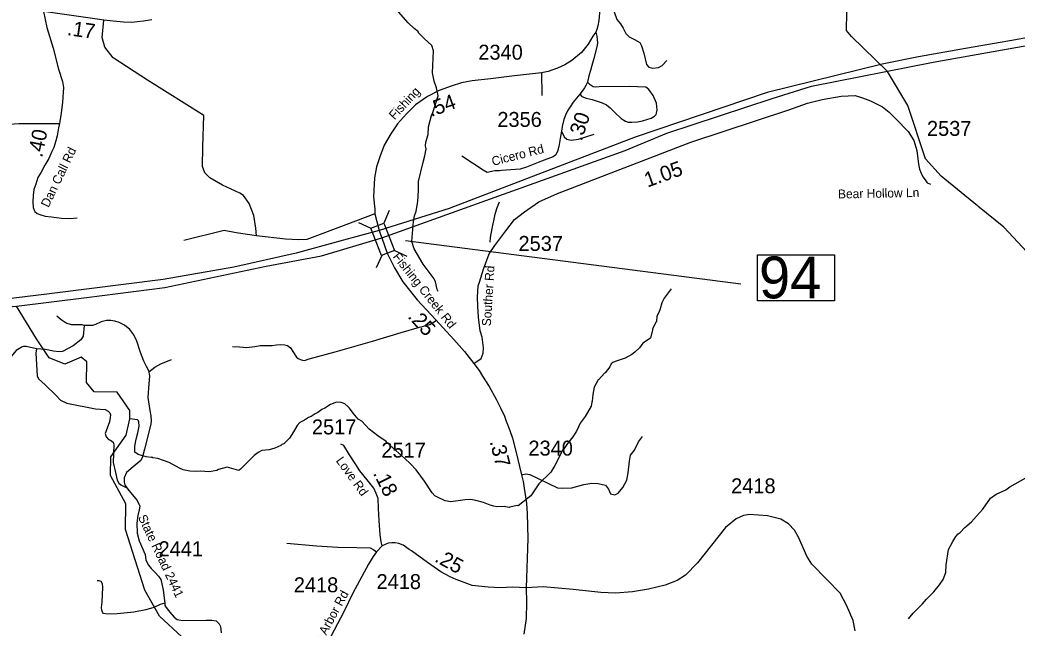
# Model space of a CAD drawing. Extents: x 1248224 to 1454986, y 825081 to 985870.
# Drawn here: x 1385772 to 1394113, y 873287 to 878376 of the extents above; entities that cross this region are included whole.
import ezdxf

# ---------------------------------------------------------------- set-up
doc = ezdxf.new("R2010")
doc.units = 0
for name, color, linetype in [('Exist Hydrographic Creek Single Shore', 7, 'Continuous'), ('Exist Hydrographic Misc Water Feature', 7, 'Continuous'), ('Exist Road Non-System Type 51', 7, 'Continuous'), ('Exist Road Primary US Divided Attributed', 7, 'Continuous'), ('Exist Road Secondary Mileage Hundredths English Label', 7, 'Continuous'), ('Exist Road Secondary Structure Standard Bridge CELL', 7, 'Continuous'), ('Exist Road Secondary Structure Standard Bridge Number Label', 7, 'Continuous'), ('Exist Road Secondary Type 51 Attributed', 7, 'Continuous'), ('Exist Road Secondary Type 51 Label', 7, 'Continuous'), ('Exist Road Secondary Type 51 Number Label', 7, 'Continuous')]:
    doc.layers.add(name, color=color, linetype=linetype)

msp = doc.modelspace()

# ---------------------------------------------------------------- linework, layer by layer
at = {"layer": 'Exist Hydrographic Creek Single Shore'}
msp.add_lwpolyline([(1387126.9, 873215), (1386938.9, 873386.1), (1386817.9, 873605.2), (1386653.8, 874110.9), (1386657.8, 874327.4), (1386529.8, 874563), (1386532.9, 874720.6), (1386661.8, 874901.8), (1386692.4, 875037.8), (1386690.9, 875108.1), (1386585.9, 875261.2), (1386393.8, 875265), (1386328.8, 875341.9), (1386332.8, 875515.8), (1386283.8, 875552.9), (1386148.8, 875496.5), (1386016.9, 875548.4), (1385910.8, 875708.1), (1385743.6, 875982.3)], dxfattribs=at)
at = {"layer": 'Exist Hydrographic Misc Water Feature'}
for points in [[(1393781.4, 876821.7), (1393478, 877069.3), (1393347, 877213), (1393198, 877659.2), (1393028.9, 877945), (1392727, 878236.6), (1392686, 878286.8), (1392688.9, 878437.7), (1392944.3, 878971.9), (1392952.5, 878997.9)], [(1389270.9, 876104.9), (1389263.3, 876121.1), (1389248.7, 876185.4), (1389237.2, 876209.6), (1389143.9, 876331.6), (1389070.7, 876461.1), (1389050, 876521.6), (1389063.6, 876689.1), (1389072.6, 876736.9), (1389085.6, 876776.5), (1389099.3, 876856.2), (1389107.3, 876952), (1389106.9, 877023.9), (1389141.3, 877174.6), (1389159.6, 877238.6), (1389168.9, 877298.4), (1389165.4, 877322.5), (1389166.2, 877354.4), (1389185.5, 877417.9), (1389188.9, 877481.8), (1389215, 877577.2), (1389225.5, 877600.9), (1389270.5, 877739.9), (1389256, 877808.2), (1389237.2, 877864.5), (1389222.6, 877932.8), (1389230.6, 878116.6), (1389217.7, 878162.8), (1389152.9, 878220.2), (1389104, 878271.3), (1389106.1, 878275.2), (1389070.7, 878304), (1389020.3, 878351.6), (1388937.7, 878442.8)], [(1395413, 875872.4), (1395120, 875867.5), (1394986, 875837.4), (1394811.9, 875850.8), (1394413.9, 875990.1), (1394313, 876310.5), (1394002, 876641.7), (1393785.6, 876818.3)], [(1391219.5, 876125.9), (1391161.8, 876047.2), (1391141, 876007.7), (1391128, 875960), (1391115.3, 875928.3), (1391100.6, 875898.7), (1391097.6, 875852.8), (1391092.4, 875848.5), (1391064.2, 875789.5), (1391064.7, 875782.9), (1391046.6, 875714), (1390981.7, 875671.4), (1390954.8, 875632), (1390916, 875594.9), (1390891.7, 875577.5), (1390835, 875546.7), (1390784.5, 875527.9), (1390750.4, 875518.6), (1390732.1, 875509), (1390717.9, 875497.3), (1390705.4, 875473.6), (1390668.3, 875422.5), (1390662.2, 875420.3), (1390615.1, 875367.7), (1390610, 875365.5), (1390576.2, 875303.9), (1390564.3, 875240.9), (1390559.1, 875185), (1390554.9, 875177.1), (1390550.3, 875145.2), (1390500.3, 875058.4), (1390459.1, 875003.3), (1390444.6, 874972.7), (1390427.6, 874934.1), (1390398.2, 874887.2), (1390353, 874831.4), (1390318.3, 874782.6), (1390312.8, 874779.8), (1390247.4, 874648.3), (1390214.2, 874593), (1390112.1, 874495.3), (1390045.8, 874392.9), (1389940, 874311.3), (1389932, 874313.5), (1389869, 874298.3)], [(1389869, 874298.3), (1389863.7, 874296.9), (1389823.9, 874303.8), (1389759.9, 874303.3), (1389735.9, 874307.8), (1389704.1, 874316.4), (1389648.5, 874337.6), (1389585, 874355.1), (1389545.1, 874361.9), (1389497.1, 874361), (1389376.6, 874343.7), (1389328.9, 874352.7), (1389263.6, 874382.1), (1389243.8, 874394.5), (1389220.3, 874419.1), (1389156.4, 874516.5), (1389086.5, 874611.9), (1389039.5, 874660.9), (1388992.6, 874705.9), (1388841.5, 874839.2), (1388835.6, 874847.3), (1388764.7, 874896.8), (1388693.8, 874952.4), (1388631.3, 875017.7), (1388601.6, 875036.4), (1388558.7, 875085.3), (1388529.7, 875127.9), (1388514, 875142.2), (1388490.4, 875162.7), (1388458.7, 875175.4), (1388418.7, 875178.3), (1388370.2, 875157.3), (1388321.6, 875126.5), (1388297.3, 875115), (1388264.8, 875091.7), (1388240.7, 875080.2), (1388208, 875057), (1388185.9, 875049.5), (1388153.5, 875028.3), (1388113, 875007.1), (1388090.5, 874983.7), (1388061.3, 874928.3), (1388026.2, 874875.2), (1387979.1, 874830.2), (1387963, 874822.6), (1387954.8, 874814.8), (1387904.3, 874791.8), (1387858, 874778.9), (1387795.9, 874772.3), (1387763.5, 874757), (1387731, 874731.8), (1387618.4, 874616.3), (1387602.2, 874606.7), (1387506.8, 874632.7), (1387434.4, 874614.4), (1387418.3, 874606.7), (1387354, 874596.1), (1387282, 874599.7), (1387250, 874596.4), (1387194.1, 874599.7), (1387138.4, 874612.9), (1387106.6, 874625.5), (1387019.6, 874671.5), (1386924.3, 874705.5), (1386884.5, 874712.4), (1386876.5, 874716.6), (1386868.5, 874714.7), (1386828.7, 874719.7), (1386761.1, 874739.1), (1386734, 874758.3), (1386732.6, 874809.7), (1386743.9, 874867.4), (1386759, 874921), (1386768.3, 874976.8), (1386767, 875012.8), (1386763.3, 875022.9), (1386755.4, 875029.1), (1386692.4, 875037.8)], [(1393203.7, 873365.9), (1393244.7, 873413), (1393322.5, 873491.2), (1393355.4, 873530.5), (1393416.7, 873591.1), (1393464.7, 873649.3), (1393494.9, 873693.3), (1393516.1, 873752.7), (1393519.6, 873816.6), (1393540.3, 873944.1), (1393575.8, 874011.2), (1393600.7, 874052.6), (1393619.3, 874076.2), (1393635.5, 874087.9), (1393676.4, 874128.9), (1393730.3, 874175.5), (1393774.4, 874222.7), (1393826.2, 874281), (1393889.7, 874374), (1393938.4, 874407), (1394019.2, 874445.2), (1394051.8, 874468.5), (1394187.5, 874545.1)]]:
    msp.add_lwpolyline(points, dxfattribs=at)
at = {"layer": 'Exist Road Non-System Type 51'}
for points in [[(1390643.5, 878610), (1390671.3, 878587), (1390701.3, 878557), (1390737.5, 878474.9), (1390742.3, 878443.4), (1390764.4, 878378.6), (1390794.3, 878343.9), (1390818, 878306), (1390841.6, 878261.9), (1390868.4, 878235), (1390912.6, 878212.9), (1390956.8, 878186.1), (1390971, 878159.3), (1390991.5, 878099.3), (1391012, 878003), (1391032.5, 877980.9), (1391067.2, 877973), (1391114.5, 877979.3), (1391142.9, 877993.5), (1391182.3, 878036.2)], [(1387310.9, 877576.9), (1386838.2, 877872.9), (1386552, 878057.7), (1386481.8, 878148.8), (1386461, 878229.5), (1386474.8, 878374.8)], [(1390133.5, 877933.9), (1390137.4, 877743.5)], [(1390456.7, 877753.9), (1390473.5, 877736.6), (1390508.1, 877722.3), (1390559.4, 877710.1), (1390643.3, 877682.7), (1390679.9, 877665.4), (1390709.3, 877641), (1390747, 877600.3), (1390802, 877551.5), (1390836.6, 877529.2), (1390859.6, 877520), (1390890, 877520), (1390938.2, 877524.1), (1390978.6, 877533.2), (1391050.9, 877553.6), (1391080.2, 877569.8), (1391093.8, 877586.1), (1391098, 877597.3), (1391103.3, 877624.7), (1391097, 877678.6), (1391068.7, 877742.7), (1391032, 877794.5), (1391007.9, 877814.9), (1390869.1, 877819.9), (1390618.6, 877815.9), (1390584, 877812.8), (1390566.2, 877816.9), (1390541.1, 877832.2), (1390519.6, 877856.6)], [(1387750.6, 876569.4), (1387745.4, 876634.4), (1387727.2, 876738.6), (1387690.8, 876840.1), (1387641.3, 876907.8), (1387610.1, 876926), (1387467, 876993.7), (1387360.4, 877053.6), (1387318.7, 877097.9), (1387297.9, 877149.9), (1387303.1, 877314), (1387310.9, 877576.9)], [(1385564.8, 877495.8), (1385762.6, 877510.6), (1385939.1, 877510.6), (1386102.3, 877510.3)], [(1390301.5, 877444.3), (1390323.1, 877399), (1390346.2, 877378.7), (1390383.9, 877370.6), (1390444.7, 877378.7), (1390574.6, 877419.4)], [(1389784.5, 877114.2), (1389743.8, 877112.4), (1389718.3, 877106.5), (1389681, 877100.6), (1389645.7, 877118.3), (1389467.3, 877236)], [(1389705.1, 876515.2), (1389709.2, 876556.4), (1389722.7, 876630.2), (1389738.5, 876709.9), (1389747.3, 876751.8), (1389762.3, 876797.5), (1389783.4, 876853.1)], [(1388741.8, 876754.2), (1388497.3, 876660.5), (1388172.1, 876538.1), (1388104.4, 876535.5), (1387992.5, 876540.7), (1387750.6, 876569.4)], [(1387480, 876613.6), (1387141.8, 876530.3)], [(1387750.6, 876569.4), (1387581.5, 876595.4), (1387480, 876613.6)], [(1386309.6, 875818.4), (1386292.1, 875825.8), (1386251, 875824.3), (1386202.3, 875824.3), (1386159.7, 875839.1), (1386117.1, 875867.1), (1386082.1, 875898.1)], [(1386848.2, 875441.8), (1386807.2, 875520.1), (1386781.3, 875593.9), (1386750.9, 875688.4), (1386723.5, 875741.6), (1386690, 875784.4), (1386645.9, 875821.3), (1386601.7, 875843.5), (1386565.2, 875855.3), (1386531.8, 875859.7), (1386496.8, 875859.7), (1386452.6, 875849.4), (1386405.5, 875828.7), (1386378.1, 875819.9), (1386352.2, 875819.9), (1386324.8, 875818.4), (1386309.6, 875818.4)], [(1387549.6, 875644.2), (1387608.2, 875640.6), (1387670.3, 875635.3), (1387737.8, 875644.2), (1387782.2, 875651.3), (1387830.1, 875651.3), (1387881.6, 875653), (1387917.2, 875656.6), (1387952.7, 875660.2), (1387988.2, 875658.4), (1388011.3, 875651.3), (1388034.3, 875633.5), (1388084.1, 875553.5), (1388098.3, 875542.9), (1388124.9, 875532.2), (1388151.5, 875526.9), (1388192.4, 875539.3), (1388409, 875599.7), (1388721.5, 875688.6), (1388961.3, 875761.4), (1389115.7, 875804.1), (1389201, 875827.2), (1389254.2, 875861)], [(1386309.6, 875818.4), (1386300.5, 875729.8), (1386282.2, 875700.3), (1386218.3, 875650.1), (1386129.3, 875602.8), (1386098.9, 875599.8), (1386053.2, 875604.3), (1385986.3, 875619), (1385910.2, 875624.9)], [(1385910.2, 875624.9), (1385825, 875642.7), (1385800.6, 875642.7), (1385785.4, 875638.2), (1385767.2, 875626.4), (1385739.8, 875608.7), (1385682, 875540.8), (1385567.9, 875385.7), (1385497.9, 875294.2), (1385442.3, 875235.1), (1385405.8, 875207.1), (1385367.8, 875183.4), (1385329.7, 875168.7), (1385290.2, 875156.9), (1385250.6, 875152.4), (1385201.9, 875149.5), (1385141.1, 875165.7), (1385068, 875187.9), (1385011.7, 875202.6), (1384970.6, 875202.6), (1384938.7, 875199.7)], [(1385910.2, 875624.9), (1385906.4, 875588), (1385917, 875399), (1385927.7, 875373.9), (1385982.5, 875322.2), (1386073.8, 875233.7), (1386110.3, 875195.3), (1386165.1, 875170.2), (1386403.9, 875122.9), (1386483.8, 875115.5), (1386509.7, 875103.7), (1386524.9, 875088.9), (1386529.5, 875071.2), (1386527.9, 875050.6), (1386520.3, 875012.2), (1386493, 874938.3), (1386483.8, 874914.7), (1386494.5, 874888.1), (1386512.7, 874866), (1386529.5, 874858.6), (1386552.3, 874842.4), (1386558.4, 874820.2), (1386552.3, 874672.5), (1386571.3, 874588.4), (1386585, 874526.4), (1386600.2, 874501.3), (1386615.4, 874486.5), (1386638.3, 874474.7), (1386665.7, 874462)], [(1386850, 875430.9), (1386901.5, 875470), (1386949.4, 875498.4), (1387040, 875534)], [(1389968.9, 874570.3), (1390004.5, 874576.7), (1390038.3, 874571.5), (1390269.9, 874462.1), (1390314.1, 874456.9), (1390389.5, 874462.1), (1390488.4, 874488.2), (1390556, 874498.6), (1390608.1, 874496), (1390670.5, 874482.9), (1390696.5, 874449.1), (1390712.1, 874410), (1390748.6, 874402.2), (1390777.2, 874415.3), (1390816.2, 874464.7), (1390847.4, 874524.6), (1390860.4, 874587.1), (1390870.8, 874683.4), (1390878.6, 874735.5), (1390912.5, 874777.1), (1390946.3, 874844.8), (1390980.1, 874889.1)], [(1388006, 873997.6), (1388253.1, 873976.8), (1388430.1, 873963.8), (1388591.4, 873961.2), (1388700.6, 873958.6), (1388731.8, 873943), (1388754.3, 873924.9)], [(1386982.9, 873495.7), (1386944.9, 873485.4), (1386893.1, 873460.3), (1386824.7, 873439.6), (1386725.8, 873421.9), (1386584.2, 873405.6), (1386501.3, 873404.1), (1386472.4, 873410.1), (1386463.3, 873420.4), (1386457.2, 873436.6), (1386455.7, 873458.8), (1386460.2, 873503.1), (1386466.3, 873628.6), (1386463.3, 873656.6), (1386451.1, 873675.8), (1386435.9, 873681.7), (1386417.6, 873683.2)]]:
    msp.add_lwpolyline(points, dxfattribs=at)
at = {"layer": 'Exist Road Primary US Divided Attributed'}
for points in [[(1400011.1, 879233.1), (1399476.8, 879141.8), (1398958.9, 879050.6), (1398549.3, 878976.1), (1397995, 878882.3), (1397405.6, 878773.2), (1397075, 878721.1), (1396557.1, 878632.5), (1395437.5, 878435.7), (1395023.7, 878368), (1394505.8, 878282.1), (1394051.9, 878201.6), (1393682.4, 878136.5), (1393289.4, 878066.1), (1392984.9, 878006.2), (1392022.1, 877770.2), (1390918, 877396), (1389362.8, 876799.4), (1388777.9, 876614.8)], [(1388798.3, 876551.5), (1390833.5, 877283.6), (1391184, 877427.8), (1392064.2, 877719), (1392393.8, 877821.4), (1393411.4, 878023.8), (1394242.4, 878169.3), (1395466.2, 878382.1), (1396192.3, 878504.5), (1397899.7, 878800.6), (1398550.3, 878915.2), (1399416.9, 879063.7), (1400008.2, 879163.8)], [(1388777.9, 876614.8), (1388447.6, 876524), (1388082.3, 876424.2), (1387562, 876306.3), (1386971.4, 876202.8), (1386020.2, 876084.1), (1385627.8, 876037.1), (1385267.1, 876003.3), (1384805, 875961.4), (1384097, 875873.6), (1383166.5, 875771.1), (1382507.3, 875697.6), (1381923.9, 875634), (1381520.7, 875585.2), (1380782.3, 875501.4), (1380366.4, 875458), (1380047.4, 875428)], [(1378987.5, 875230.9), (1379399.1, 875276.6), (1379649.3, 875307.4), (1380057.5, 875350), (1380483.8, 875411), (1380932.6, 875459.7), (1381340.8, 875505.4), (1381739.2, 875571.6), (1382526.6, 875656.6), (1383288.1, 875740.3), (1383737.3, 875786.6), (1384383, 875865.8), (1384819.1, 875922.2), (1385286.2, 875942.6), (1385743.6, 875982.3), (1386329.6, 876053.4), (1386983.6, 876136.7), (1387832.2, 876317.1), (1388295.2, 876402), (1388798.3, 876551.5)]]:
    msp.add_lwpolyline(points, dxfattribs=at)
at = {"layer": 'Exist Road Secondary Structure Standard Bridge CELL'}
for p, q in [((1388860.2, 876780.6), (1388814.7, 876676.9)), ((1388603.1, 876680.4), (1388706.8, 876634.9)), ((1388904.2, 876445.8), (1389007.8, 876400.3)), ((1388798.7, 876404.7), (1388753.2, 876301.1))]:
    msp.add_line(p, q, dxfattribs=at)
msp.add_lwpolyline([(1388814.7, 876676.9), (1388904.7, 876446), (1388796.8, 876403.9), (1388706.8, 876634.9)], close=True, dxfattribs=at)
at = {"layer": 'Exist Road Secondary Structure Standard Bridge Number Label'}
msp.add_line((1388998.3, 876529.2), (1391802.8, 876167.4), dxfattribs=at)
msp.add_lwpolyline([(1391942, 876409.2), (1392586.1, 876409.2), (1392586.1, 876026.9), (1391942, 876026.9)], close=True, dxfattribs=at)
at = {"layer": 'Exist Road Secondary Type 51 Attributed'}
for points in [[(1390682.4, 879229.7), (1390677.3, 879125.9), (1390672, 878893.7), (1390653.4, 878715.3), (1390643.5, 878610), (1390628.7, 878489.2), (1390620.8, 878434.7), (1390618.1, 878402.7), (1390613.5, 878370.8), (1390606.4, 878326.8), (1390599, 878297.1), (1390589.5, 878273.2)], [(1385969.3, 878446.3), (1385997.6, 878312.9), (1386049.4, 878139.6), (1386095.1, 877965.4), (1386128.5, 877862), (1386136.1, 877810.3), (1386127, 877687.8), (1386116.4, 877594.7), (1386104.9, 877525.9), (1386102.3, 877510.3), (1386095.8, 877472.1), (1386082.5, 877406.3), (1386071.7, 877364.5), (1386056.2, 877307.7), (1386039.5, 877274), (1386012.5, 877217.6), (1385981.3, 877162.2), (1385949, 877102.2), (1385923, 877058.8), (1385904.4, 877000.6), (1385889.6, 876956), (1385882.1, 876906.4), (1385879.7, 876854.3), (1385883.9, 876805.9), (1385890.4, 876784.1), (1385896.5, 876772.3), (1385916.3, 876756), (1385946.7, 876744.2), (1385983.7, 876735.4), (1386036.5, 876728), (1386118.6, 876717.6), (1386191.7, 876714.3), (1386249.7, 876719.8)], [(1386874.5, 878377.4), (1386804.9, 878365.8), (1386752.7, 878361), (1386708.6, 878355.9), (1386638.6, 878357.3), (1386550.7, 878367.1), (1386474.8, 878374.8), (1386438.9, 878379.5), (1385969.3, 878446.3)], [(1390589.5, 878273.2), (1390564.1, 878240.5), (1390524.5, 878173.6), (1390468.8, 878104.2), (1390389.5, 878037.3), (1390330.6, 878001.8), (1390267.5, 877972.1), (1390189.5, 877944.8), (1390133.5, 877933.9), (1389909.7, 877908.9), (1389709.6, 877884.3), (1389556.1, 877866.9), (1389467, 877850.8), (1389378.1, 877822.7), (1389279.1, 877786.7), (1389181.2, 877734.7), (1389081, 877665.3), (1389005.4, 877590.9), (1388929.9, 877505.5), (1388874.4, 877423.3), (1388820, 877329.1), (1388781.6, 877231.2), (1388754.3, 877145.7), (1388737, 877054.7), (1388729.6, 876896.1), (1388740.7, 876793.3), (1388741.8, 876754.2), (1388777.9, 876614.8)], [(1390589.5, 878273.2), (1390598.7, 878240.9), (1390600.8, 878207.3), (1390601.9, 878186), (1390599.2, 878161.6), (1390572.9, 878053.4), (1390555.7, 877995.7), (1390544.8, 877953.9), (1390531.9, 877908.1), (1390519.6, 877856.6), (1390507, 877828.1), (1390493.3, 877807.3), (1390474.7, 877779.7), (1390456.7, 877753.9), (1390400.1, 877686.8), (1390373.9, 877649.1), (1390353, 877615.6), (1390335.2, 877580), (1390322.6, 877542.4), (1390308.8, 877484.5), (1390301.5, 877444.3), (1390290.8, 877384.9), (1390281.2, 877317.7), (1390268.5, 877274.7), (1390251.5, 877243.2), (1390231.2, 877229.6), (1390134.5, 877193.6), (1390008.8, 877144.8), (1389956.4, 877126.5), (1389800.2, 877116.4), (1389784.5, 877114.2)], [(1389743.6, 876488), (1389835.2, 876610.9), (1389908.9, 876707), (1389991.5, 876769.5), (1390112.1, 876854.4), (1390268.4, 876923.7), (1391383.7, 877354), (1392204.4, 877624.1), (1392358.5, 877680), (1392481.4, 877709), (1392642.1, 877738.1), (1392758.3, 877742.5), (1392818.6, 877724.6), (1392885.6, 877700.1)], [(1392885.6, 877700.1), (1392986.1, 877648.7), (1393044.1, 877604), (1393102.2, 877545.9), (1393202.8, 877442.4), (1393248.1, 877367.9), (1393274.5, 877284.1), (1393287.5, 877170.1), (1393297.1, 877128.7), (1393311.8, 877095.1), (1393325.9, 877064.6), (1393344.8, 877037.9), (1393361.4, 877014.1), (1393387.5, 877001)], [(1388777.9, 876614.8), (1388788.1, 876582), (1388798.3, 876551.5)], [(1388798.3, 876551.5), (1388844.7, 876425.1), (1388903.9, 876300.8), (1388974.6, 876185.2), (1389094.5, 876034.9), (1389250.2, 875866.4), (1389401.8, 875701.6), (1389491, 875602.6), (1389569.1, 875502.3)], [(1389604.8, 876150.4), (1389617.3, 876182.3), (1389650.4, 876291.4), (1389696.7, 876418.7), (1389743.6, 876488)], [(1389621.3, 875773.4), (1389608.4, 875888.9), (1389603.1, 875981.4), (1389599.6, 876055.5), (1389604.8, 876150.4)], [(1389569.1, 875502.3), (1389630.6, 875543.9), (1389647.1, 875586.9), (1389650.4, 875633.2), (1389637.2, 875722.5), (1389621.3, 875773.4)], [(1386832, 875475.3), (1386848.2, 875441.8), (1386855.8, 875399), (1386846.5, 875294.4), (1386842.2, 875217.8), (1386858.1, 875106.7), (1386865.7, 875063.8), (1386870.3, 875022.5), (1386867.3, 874997.4), (1386851.3, 874926.5), (1386814.8, 874784.8), (1386796.5, 874719.8), (1386782.8, 874688.8), (1386718.9, 874635.6), (1386664.1, 874589.9), (1386644.3, 874544.1), (1386642.8, 874508.6), (1386648.9, 874485), (1386665.7, 874462), (1386685.4, 874434.8), (1386752.4, 874353.6), (1386773.7, 874306.3), (1386770.6, 874276.8), (1386758.5, 874229.6), (1386748.6, 874164.6), (1386752.8, 874081.5), (1386768.7, 874017.9), (1386819.2, 873903.7), (1386826.4, 873856.1), (1386846.7, 873814.6), (1386869.5, 873785.1), (1386904.5, 873751.1), (1386931.9, 873723.1), (1386950.9, 873693.6), (1386960.1, 873658.1), (1386969.2, 873603.5), (1386982.9, 873495.7), (1386984.4, 873476.5), (1386995.1, 873460.3), (1387025.5, 873420.4), (1387062, 873379), (1387086.4, 873358.4), (1387131.2, 873351), (1387329, 873352.5), (1387377.7, 873353.9), (1387414.3, 873348), (1387439.4, 873324.2), (1387448.5, 873300.8), (1387455.8, 873246.3)], [(1389569.1, 875502.3), (1389612.7, 875441.8), (1389640.8, 875393.9), (1389697, 875308.8), (1389755.1, 875202), (1389791.4, 875129.8), (1389825.2, 875060.9), (1389838.8, 875019.9), (1389868.7, 874941.6), (1389893.4, 874875.1), (1389919.9, 874767.2), (1389968.9, 874570.3), (1389980.8, 874514.6), (1390009.5, 874329.2), (1390016.3, 874245.5), (1390021.4, 874037.1), (1390007.6, 873625.1)], [(1388801.9, 873974.5), (1388793.3, 874007.8), (1388784.7, 874067), (1388776, 874187), (1388770.2, 874286.7), (1388768.8, 874370.5), (1388752.9, 874413.9), (1388731.3, 874457.2), (1388676.4, 874528), (1388614.5, 874603.8), (1388581.3, 874657.3), (1388529.3, 874736.8), (1388481.7, 874814.9), (1388457.1, 874825)], [(1392757.4, 873264.4), (1392740.8, 873349.6), (1392686.8, 873479.8), (1392632.9, 873580.3), (1392521.4, 873693.8), (1392396.8, 873822.1), (1392354.1, 873889.1), (1392283.4, 874049.1), (1392251, 874106.5), (1392200.8, 874158.6), (1392135.7, 874199.5), (1392024.2, 874227.4), (1391873.6, 874236.7), (1391823.4, 874229.3), (1391763.9, 874201.4), (1391674.7, 874128.8), (1391439.5, 873833.6), (1391339.2, 873731.3), (1391268.5, 873686.6), (1391170, 873645.7), (1391028.7, 873614.1), (1390894.9, 873591.7), (1390753.6, 873580.6), (1390630.9, 873584.3), (1390398.5, 873610.4), (1390147.6, 873632.7), (1390007.6, 873625.1)], [(1388801.9, 873974.5), (1388754.3, 873924.9), (1388725.4, 873885.9), (1388686.4, 873822.3), (1388556.6, 873580.2), (1388481.5, 873424.1), (1388347.4, 873169.1), (1388223.2, 872923.5), (1388160, 872800), (1388084.9, 872659.8), (1388018.4, 872545.6), (1387978, 872495), (1387936.1, 872450.2), (1387878.4, 872418.5), (1387827.8, 872399.7), (1387749.9, 872382.3), (1387663.7, 872378.5)], [(1390007.6, 873625.1), (1389896.3, 873630.6), (1389788.9, 873625.1), (1389688.9, 873628.8), (1389554.7, 873643.9), (1389421.6, 873692.8), (1389372, 873715.8), (1389292.8, 873759.4), (1389180.3, 873835.7), (1389046.5, 873934.6), (1389028.7, 873945), (1388977.3, 873980), (1388941.4, 873994.6), (1388911.3, 874002), (1388883, 874002), (1388852.8, 873996.5), (1388801.9, 873974.5)], [(1390007.6, 873625.1), (1390009.2, 873502.7), (1390006.3, 873366.8), (1389987.8, 873235.5)]]:
    msp.add_lwpolyline(points, dxfattribs=at)

# ---------------------------------------------------------------- texts
at = {"layer": 'Exist Road Secondary Mileage Hundredths English Label'}
for s, rotation, p in [('.17', 351.90642, (1386161.9, 878249.5)), ('.54', 19.94047, (1389211.6, 877562.7)), ('.30', 71.51709, (1390470.4, 877357.3)), ('.40', 78.57309, (1385957.7, 877219.5)), ('1.05', 19.68667, (1391021.1, 876973.1)), ('.25', 312.73996, (1389009.7, 875890.1)), ('.37', 283.98344, (1389700.7, 874848.8)), ('.18', 296.54641, (1388723.3, 874583.3)), ('.25', 331.16689, (1389233, 873848.5))]:
    msp.add_text(s, height=125, rotation=rotation, dxfattribs=at).set_placement(p)
at = {"layer": 'Exist Road Secondary Structure Standard Bridge Number Label'}
msp.add_text('94', height=350, dxfattribs=at).set_placement((1391954.5, 876046.6))
at = {"layer": 'Exist Road Secondary Type 51 Label'}
for s, rotation, p in [('Fishing ', 47.0575, (1388904.9, 877536)), ('Dan Call Rd', 64.21598, (1386010.9, 876801.1)), ('Cicero Rd', 14.35138, (1389728.7, 877154.7)), ('Bear Hollow Ln', 1.0991, (1392615.6, 876881.8)), ('Fishing Creek Rd', 308.4507, (1388886.6, 876393.1)), ('Souther Rd', 86.39261, (1389710.4, 875811.6)), ('Love Rd', 305.86802, (1388411.5, 874687.4)), ('State Road 2441', 295.15062, (1386758.1, 874215)), ('Fishing Creek Arbor Rd', 61.72705, (1388028.1, 872654.2))]:
    msp.add_text(s, height=75, rotation=rotation, dxfattribs=at).set_placement(p)
at = {"layer": 'Exist Road Secondary Type 51 Number Label'}
for s, p in [('2340', (1389606.4, 878043.7)), ('2356', (1389765.6, 877481)), ('2537', (1393359.2, 877405.9)), ('2537', (1389942.4, 876443.4)), ('2517', (1388214.2, 874908.2)), ('2340', (1390025.5, 874730.7)), ('2517', (1388795.7, 874714.4)), ('2418', (1391721, 874415.2)), ('2441', (1386931.6, 873888.6)), ('2418', (1388062.9, 873587)), ('2418', (1388754.9, 873613.9))]:
    msp.add_text(s, height=125, dxfattribs=at).set_placement(p)

doc.saveas('drawing.dxf')
